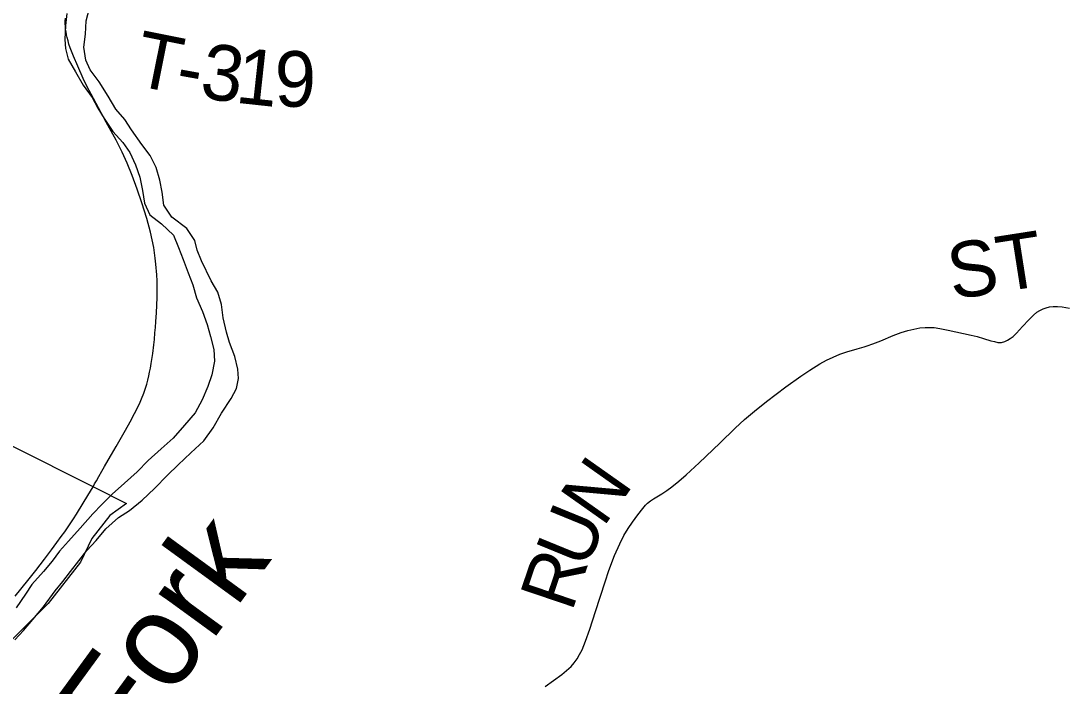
# Model space of a CAD drawing. Extents: x -10 to 158, y 8 to 33.
# Drawn here: x 128.609 to 129.676, y 25.769 to 26.449 of the extents above; entities that cross this region are included whole.
import ezdxf

# ---------------------------------------------------------------- set-up
doc = ezdxf.new("R2010")
doc.units = 0
for name, color, linetype in [('GM_X_Major_River', 7, 'Continuous'), ('GM_X_Major_River_Text', 7, 'Continuous'), ('GM_X_State_Route', 7, 'Continuous'), ('GM_X_Township_Road', 7, 'Continuous'), ('GM_X_Township_Road_Text', 7, 'Continuous'), ('GM_X_Township_Text', 7, 'Continuous')]:
    doc.layers.add(name, color=color, linetype=linetype)

msp = doc.modelspace()

# ---------------------------------------------------------------- linework, layer by layer
at = {"layer": 'GM_X_Major_River'}
for points in [[(128.7225, 26.3374), (128.7155, 26.3479), (128.7063, 26.3584), (128.6985, 26.3716), (128.6892, 26.3863), (128.6803, 26.3987), (128.6757, 26.4085), (128.6736, 26.4217), (128.6753, 26.435), (128.6762, 26.4487), (128.6795, 26.4616)], [(128.6564, 26.4564), (128.6551, 26.4438), (128.6541, 26.4298), (128.655, 26.4203), (128.6578, 26.4094), (128.6652, 26.3966), (128.673, 26.383), (128.6822, 26.3702), (128.6881, 26.3593), (128.6943, 26.3488), (128.7032, 26.3356), (128.7136, 26.3244), (128.7205, 26.3142)], [(128.6033, 25.816), (128.6119, 25.8256), (128.6216, 25.8367), (128.6324, 25.8497), (128.6443, 25.8662), (128.6521, 25.8758), (128.6599, 25.8858), (128.6685, 25.8969), (128.6767, 25.9073), (128.6864, 25.9176), (128.6961, 25.9295), (128.7089, 25.9411), (128.7202, 25.9481), (128.7333, 25.9589), (128.746, 25.9708), (128.7591, 25.9843), (128.7699, 25.995), (128.7831, 26.007), (128.7962, 26.0193), (128.8058, 26.0327), (128.8143, 26.0476), (128.824, 26.0626), (128.8296, 26.0729), (128.8317, 26.0831), (128.8308, 26.0926), (128.828, 26.1055), (128.8225, 26.1198), (128.8193, 26.1304), (128.8161, 26.1452), (128.8144, 26.1588), (128.8104, 26.1713), (128.8038, 26.1829), (128.7937, 26.2033), (128.7894, 26.2142), (128.787, 26.2241), (128.7788, 26.2365), (128.7635, 26.248), (128.7554, 26.2604), (128.7537, 26.2737), (128.7512, 26.2858), (128.7477, 26.2987), (128.7414, 26.3111), (128.7329, 26.3224), (128.7225, 26.3374)], [(128.7205, 26.3142), (128.7264, 26.3014), (128.7307, 26.2889), (128.7336, 26.2753), (128.7356, 26.2624), (128.7411, 26.2504), (128.753, 26.2414), (128.7653, 26.2295), (128.7704, 26.217), (128.7751, 26.2049), (128.7802, 26.191), (128.7849, 26.1789), (128.7889, 26.1657), (128.7948, 26.1517), (128.7995, 26.1385), (128.8031, 26.126), (128.8063, 26.1128), (128.8072, 26.101), (128.8043, 26.087), (128.8003, 26.0748), (128.7944, 26.0614), (128.7874, 26.048), (128.7766, 26.0354), (128.765, 26.0223), (128.7527, 26.0111), (128.7392, 25.9992), (128.7283, 25.9876), (128.7152, 25.9761), (128.7025, 25.9649), (128.692, 25.9545), (128.683, 25.9449), (128.67, 25.9303), (128.658, 25.9169), (128.6487, 25.9065), (128.6412, 25.8965), (128.6323, 25.8858), (128.6207, 25.8724), (128.614, 25.8628), (128.6047, 25.8486)]]:
    msp.add_lwpolyline(points, dxfattribs=at)
at = {"layer": 'GM_X_State_Route'}
for points in [[(128.6831, 25.9723), (128.6847, 25.9755), (128.6865, 25.9787), (128.6889, 25.983), (128.6921, 25.9884), (128.6948, 25.9933), (128.6986, 25.9997), (128.7019, 26.0056), (128.7066, 26.0137), (128.7162, 26.0304), (128.7211, 26.039), (128.7254, 26.0472), (128.729, 26.0544), (128.7311, 26.0589), (128.7326, 26.0623), (128.7348, 26.068), (128.7363, 26.0724), (128.7379, 26.0775), (128.7389, 26.0815), (128.7399, 26.0857), (128.7408, 26.0895), (128.7416, 26.0936), (128.7425, 26.0984), (128.7441, 26.1088), (128.7451, 26.1174), (128.7457, 26.1229), (128.7463, 26.1297), (128.7469, 26.1353), (128.7472, 26.1415), (128.7478, 26.1501), (128.7486, 26.1661), (128.7487, 26.1773), (128.7486, 26.1829), (128.7482, 26.189), (128.7473, 26.2), (128.7466, 26.2062), (128.745, 26.2171), (128.7435, 26.225), (128.7416, 26.2328), (128.7379, 26.2466), (128.733, 26.2626), (128.7282, 26.2767), (128.723, 26.2906), (128.7178, 26.3033), (128.7127, 26.3145), (128.7066, 26.3267), (128.6966, 26.3453), (128.6834, 26.3692), (128.6768, 26.3819), (128.6731, 26.3898), (128.6676, 26.4023), (128.6631, 26.4126), (128.6598, 26.4213), (128.6585, 26.4249), (128.6575, 26.4284), (128.6566, 26.4317), (128.656, 26.4345), (128.6555, 26.4375), (128.6551, 26.4401), (128.6549, 26.4431), (128.6547, 26.4457), (128.6547, 26.4485), (128.6548, 26.4513)], [(128.6034, 25.8606), (128.6163, 25.8768), (128.6245, 25.8869), (128.6336, 25.8986), (128.6406, 25.908), (128.6461, 25.9154), (128.6506, 25.9216), (128.6542, 25.9265), (128.657, 25.9306), (128.6632, 25.9398), (128.6663, 25.9445), (128.6731, 25.9556), (128.6779, 25.9637), (128.6831, 25.9723)]]:
    msp.add_lwpolyline(points, dxfattribs=at)
at = {"layer": 'GM_X_Township_Road'}
msp.add_lwpolyline([(129.1448, 25.7683), (129.1535, 25.7744), (129.162, 25.7806), (129.1667, 25.7846), (129.1713, 25.7889), (129.1746, 25.7926), (129.1775, 25.7966), (129.18, 25.8009), (129.1825, 25.8059), (129.1859, 25.8146), (129.1904, 25.8268), (129.1961, 25.845), (129.2061, 25.8753), (129.2098, 25.8868), (129.2156, 25.9022), (129.2212, 25.9143), (129.2253, 25.9226), (129.2297, 25.9297), (129.2339, 25.9362), (129.2396, 25.9438), (129.2445, 25.9503), (129.2473, 25.9535), (129.2495, 25.9557), (129.2524, 25.9581), (129.2554, 25.9602), (129.264, 25.9652), (129.2692, 25.9686), (129.2742, 25.9723), (129.2814, 25.9781), (129.289, 25.9846), (129.3022, 25.9968), (129.3234, 26.0169), (129.3388, 26.0322), (129.3484, 26.0411), (129.3588, 26.0499), (129.371, 26.0596), (129.3908, 26.0746), (129.4059, 26.0856), (129.4152, 26.0918), (129.4252, 26.098), (129.4323, 26.1019), (129.439, 26.1051), (129.4459, 26.1079), (129.4529, 26.1103), (129.4636, 26.1134), (129.4708, 26.1155), (129.4737, 26.1164), (129.4796, 26.1185), (129.4876, 26.1218), (129.5002, 26.1271), (129.5083, 26.1301), (129.5154, 26.1323), (129.5214, 26.1337), (129.5274, 26.1348), (129.5328, 26.1353), (129.5383, 26.1354), (129.542, 26.1353), (129.548, 26.1344), (129.5565, 26.1327), (129.58, 26.1275), (129.5861, 26.1262), (129.5925, 26.1241), (129.6001, 26.1217), (129.6037, 26.1208), (129.6073, 26.1201), (129.6109, 26.1201), (129.6144, 26.121), (129.6172, 26.1223), (129.6198, 26.1239), (129.6227, 26.1262), (129.6262, 26.1296), (129.6325, 26.1364), (129.6388, 26.1432), (129.6437, 26.148), (129.647, 26.1508), (129.6501, 26.1528), (129.6535, 26.1544), (129.6564, 26.1554), (129.66, 26.1563), (129.6637, 26.1567), (129.668, 26.1567), (129.673, 26.1563), (129.6802, 26.1551)], dxfattribs=at)
at = {"layer": 'GM_X_Township_Text'}
msp.add_lwpolyline([(128.5996, 26.0147), (128.6829, 25.9728), (128.7171, 25.9553), (128.7001, 25.9431), (128.6818, 25.9195), (128.6702, 25.8954), (128.6372, 25.8533), (128.6125, 25.8284), (128.5588, 25.7747)], dxfattribs=at)

# ---------------------------------------------------------------- texts
at = {"layer": 'GM_X_Major_River_Text'}
msp.add_text('Fork', height=0.09473, rotation=53.9104, dxfattribs=at).set_placement((128.7167, 25.6937))
at = {"layer": 'GM_X_Township_Road_Text'}
for s, height, rotation, p in [('T', 0.0568, 348.685, (128.7226, 26.3834)), ('3', 0.0568, 352.0843, (128.7909, 26.3703)), ('1', 0.0568, 353.7955, (128.8274, 26.3652)), ('9', 0.0568, 359.4827, (128.8683, 26.3611)), ('-', 0.0568, 349.7172, (128.7654, 26.3748)), ('ST', 0.05682, 8.8802, (129.5606, 26.1636)), ('N', 0.0568, 54.7528, (129.204, 25.9301)), ('U', 0.0568, 67.7366, (129.1867, 25.8868)), ('R', 0.0568, 71.2861, (129.172, 25.8435))]:
    msp.add_text(s, height=height, rotation=rotation, dxfattribs=at).set_placement(p)

doc.saveas('drawing.dxf')
